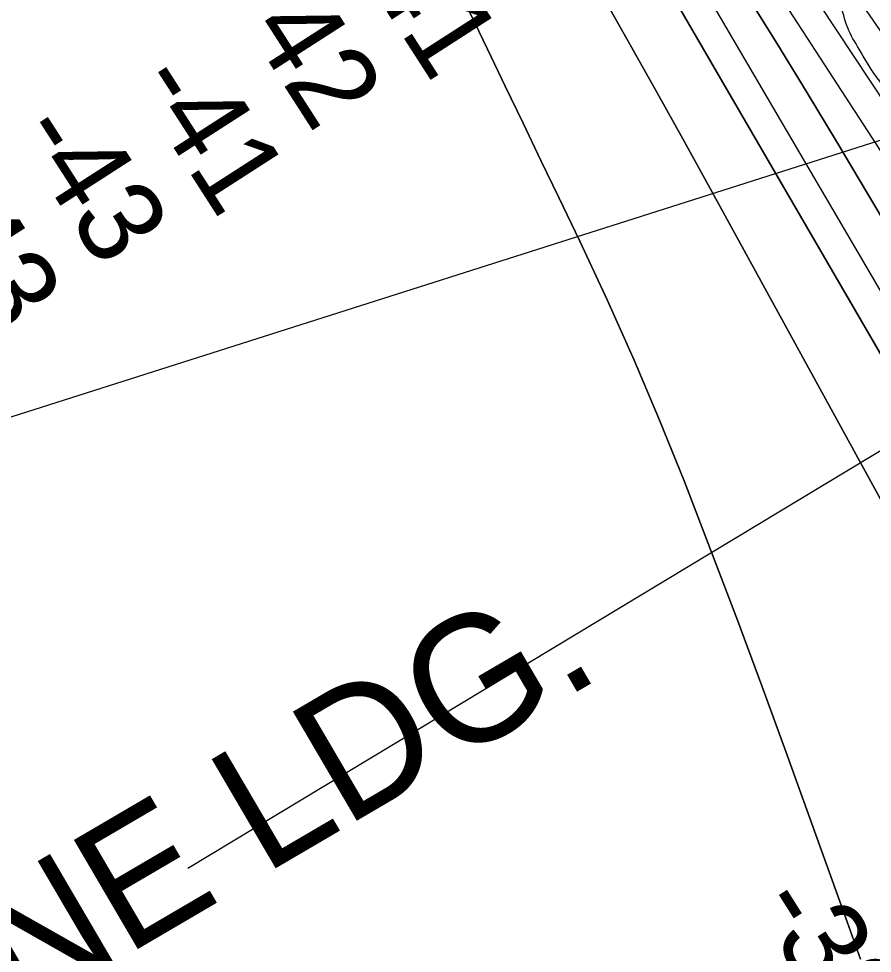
# Model space of a CAD drawing. Extents: x 3355724 to 3393621, y 594744 to 620174.
# Drawn here: x 3384644 to 3385319, y 607289 to 608028 of the extents above; entities that cross this region are included whole.
import ezdxf

# ---------------------------------------------------------------- set-up
doc = ezdxf.new("R2010")
doc.units = 0
for name, color, linetype in [('V-RIVR-EDGE', 7, 'Continuous'), ('V-RIVR-RANG', 7, 'Continuous'), ('V-TOPO-DPTH', 7, 'Continuous'), ('V-TOPO-GNAM-IDEN', 7, 'Continuous'), ('V-TOPO-MINR', 7, 'Continuous'), ('V-TOPO-WATR', 7, 'Continuous'), ('V-UTIL-LINE', 7, 'Continuous')]:
    doc.layers.add(name, color=color, linetype=linetype)

msp = doc.modelspace()

# ---------------------------------------------------------------- linework, layer by layer
at = {"layer": 'V-RIVR-EDGE'}
msp.add_spline([(3387410.19, 600200.63), (3387410.19, 600200.64), (3387413.43, 600228.82), (3387415.95, 600251.36), (3387415.66, 600278.15), (3387420.74, 600334.16), (3387424.31, 600353.53), (3387424.69, 600367.27), (3387426.88, 600396.16), (3387427.31, 600426.82), (3387428.44, 600457.12), (3387429.89, 600475.44), (3387433.11, 600495.17), (3387437.03, 600512.78), (3387439.54, 600526.86), (3387441, 600547.65), (3387441.37, 600554.34), (3387444.91, 600562.79), (3387447.75, 600569.83), (3387452.02, 600586.38), (3387456.65, 600607.16), (3387456.34, 600626.9), (3387456.37, 600636.76), (3387460.28, 600648.73), (3387462.06, 600659.3), (3387461.74, 600671.64), (3387462.49, 600688.9), (3387463.58, 600702.99), (3387469.59, 600710.03), (3387469.97, 600720.24), (3387471.43, 600741.03), (3387474.29, 600759.7), (3387478.2, 600773.78), (3387476.83, 600787.88), (3387477.93, 600806.91), (3387481.16, 600830.86), (3387487.25, 600867.85), (3387490.83, 600893.91), (3387495.46, 600913.99), (3387494.77, 600917.16), (3387491.6, 600919.99), (3387491.97, 600924.92), (3387494.85, 600952.04), (3387495.59, 600964.02), (3387494.54, 600968.25), (3387494.2, 600972.48), (3387495.29, 600984.81), (3387500.28, 601009.82), (3387503.16, 601032.72), (3387504.29, 601065.13), (3387504.7, 601087.68), (3387502.64, 601108.48), (3387500.23, 601130.69), (3387498.92, 601170.15), (3387498.97, 601192.35), (3387496.86, 601194.12), (3387494.78, 601205.75), (3387493.43, 601230.78), (3387492.4, 601244.17), (3387489.6, 601250.87), (3387483.63, 601258.64), (3387481.53, 601262.52), (3387481.53, 601264.28), (3387485.06, 601266.74), (3387488.59, 601270.25), (3387490.02, 601275.54), (3387489, 601292.81), (3387489.12, 601340.73), (3387488.92, 601402.75), (3387486.52, 601428.48), (3387485.82, 601430.59), (3387485.88, 601455.96), (3387484.49, 601465.48), (3387479.94, 601475.36), (3387475.03, 601485.24), (3387475.03, 601486.65), (3387477.5, 601487.35), (3387479.97, 601490.16), (3387478.6, 601504.61), (3387480.76, 601521.17), (3387480.42, 601529.27), (3387478.67, 601531.39), (3387476.22, 601541.26), (3387476.6, 601550.78), (3387476.97, 601557.82), (3387472.78, 601575.1), (3387461.57, 601600.15), (3387461.24, 601607.9), (3387459.15, 601620.24), (3387456, 601627.29), (3387453.2, 601635.05), (3387452.16, 601643.16), (3387450.78, 601655.49), (3387447.64, 601666.78), (3387444.13, 601673.83), (3387437.47, 601685.48), (3387433.61, 601694.65), (3387431.88, 601706.28), (3387432.96, 601716.15), (3387436.53, 601734.11), (3387441.5, 601747.49), (3387442.57, 601752.77), (3387441.17, 601757), (3387439.41, 601759.83), (3387432.37, 601760.55), (3387430.62, 601764.43), (3387430.98, 601769.71), (3387433.48, 601782.39), (3387435.26, 601788.73), (3387438.79, 601794.36), (3387441.97, 601796.11), (3387441.65, 601809.15), (3387442.73, 601816.9), (3387448.38, 601823.94), (3387456.51, 601832.37), (3387458.28, 601838.71), (3387458.67, 601850.34), (3387459.03, 601853.86), (3387462.91, 601858.43), (3387465.39, 601863.36), (3387465.05, 601867.59), (3387462.95, 601872.53), (3387462.62, 601880.28), (3387460.89, 601894.03), (3387461.28, 601909.88), (3387465.19, 601923.62), (3387467.34, 601936.3), (3387466.99, 601940.88), (3387467.01, 601946.52), (3387468.43, 601950.39), (3387473.73, 601955.66), (3387474.44, 601960.59), (3387474.45, 601965.17), (3387473.06, 601971.52), (3387469.21, 601981.04), (3387467.46, 601987.74), (3387467.47, 601992.68), (3387470.66, 601998.66), (3387474.21, 602010.63), (3387474.94, 602020.5), (3387473.91, 602029.66), (3387470.4, 602034.95), (3387464.43, 602042.37), (3387463.38, 602048.01), (3387463.39, 602052.24), (3387464.81, 602053.64), (3387470.1, 602057.86), (3387474.34, 602063.49), (3387478.94, 602070.88), (3387483.9, 602078.62), (3387484.27, 602087.42), (3387484.28, 602092.71), (3387486.75, 602094.47), (3387490.99, 602098.68), (3387489.24, 602101.51), (3387487.13, 602103.98), (3387487.16, 602116.31), (3387490.69, 602117.71), (3387489.68, 602137.45), (3387490.05, 602145.55), (3387490.45, 602162.46), (3387488.7, 602168.46), (3387488.72, 602176.92), (3387488.4, 602191.72), (3387484.55, 602201.59), (3387486.7, 602216.04), (3387484.6, 602221.68), (3387482.52, 602234.37), (3387483.59, 602241.06), (3387486.07, 602244.58), (3387487.17, 602260.79), (3387482.62, 602274.19), (3387482.28, 602281.94), (3387482.31, 602292.51), (3387486.55, 602296.73), (3387487.62, 602303.42), (3387487.3, 602313.64), (3387486.64, 602333.73), (3387485.64, 602354.87), (3387487.43, 602366.15), (3387487.45, 602376.72), (3387488.19, 602390.46), (3387488.57, 602401.38), (3387484.38, 602415.84), (3387482.99, 602425.71), (3387481.97, 602441.21), (3387482.01, 602457.78), (3387480.66, 602481.74), (3387479.66, 602502.18), (3387480.03, 602508.88), (3387480.42, 602525.79), (3387483.66, 602555.03), (3387485.54, 602600.13), (3387487, 602619.86), (3387485.99, 602640.3), (3387484.25, 602650.87), (3387485.72, 602674.83), (3387486.49, 602700.55), (3387486.93, 602734.03), (3387486.67, 602771.03), (3387485.65, 602789), (3387485.32, 602796.75), (3387486.14, 602842.21), (3387484.82, 602879.91), (3387485.29, 602926.78), (3387483.25, 602959.2), (3387481.19, 602980), (3387480.53, 602995.5), (3387480.58, 603015.94), (3387476.76, 603042.03), (3387474.73, 603073.75), (3387470.22, 603103.71), (3387469.94, 603131.2), (3387465.78, 603159.4), (3387461.63, 603192.53), (3387454.67, 603227.08), (3387448.05, 603259.51), (3387438.98, 603294.42), (3387434.1, 603315.22), (3387428.86, 603334.27), (3387426.44, 603351.54), (3387423.67, 603372.69), (3387422.3, 603390.31), (3387421.65, 603412.86), (3387418.52, 603426.97), (3387413.99, 603446.71), (3387413.28, 603448.47), (3387408.72, 603456.24), (3387406.62, 603462.23), (3387405.96, 603478.8), (3387405.64, 603491.48), (3387403.89, 603496.77), (3387401.79, 603501.36), (3387401.1, 603509.82), (3387401.14, 603525.32), (3387396.61, 603546.47), (3387395.22, 603553.53), (3387399.1, 603555.28), (3387399.47, 603559.86), (3387399.48, 603565.85), (3387398.8, 603573.95), (3387397.06, 603585.94), (3387390.4, 603600.4), (3387386.2, 603609.22), (3387380.59, 603621.92), (3387377.09, 603632.86), (3387372.91, 603650.13), (3387370.83, 603666.35), (3387370.86, 603676.92), (3387369.82, 603683.26), (3387368.43, 603693.49), (3387363.18, 603706.89), (3387361.09, 603715.35), (3387361.1, 603722.05), (3387361.12, 603726.63), (3387360.08, 603735.09), (3387357.64, 603746.02), (3387352.05, 603766.47), (3387349.64, 603788.32), (3387347.2, 603799.25), (3387342.66, 603814.77), (3387342.67, 603820.05), (3387342.34, 603827.45), (3387339.89, 603837.32), (3387333.61, 603862.71), (3387328.37, 603880.34), (3387320.69, 603907.85), (3387305.66, 603958.63), (3387303.94, 603974.49), (3387303.96, 603982.24), (3387302.91, 603985.77), (3387297.28, 603990.71), (3387296.24, 603993.89), (3387296.61, 604002.7), (3387296.62, 604005.51), (3387292.76, 604012.22), (3387291.72, 604019.97), (3387289.98, 604027.38), (3387286.12, 604035.14), (3387285.77, 604037.96), (3387286.14, 604042.89), (3387284.74, 604048.53), (3387281.95, 604058.41), (3387278.44, 604066.17), (3387272.85, 604084.51), (3387266.9, 604099.32), (3387264.46, 604113.42), (3387264.47, 604117.3), (3387264.49, 604121.88), (3387263.1, 604130.69), (3387259.6, 604141.27), (3387255.03, 604146.57), (3387252.93, 604149.74), (3387249.78, 604158.21), (3387240.67, 604181.14), (3387235.8, 604206.17), (3387234.43, 604221.67), (3387232.68, 604228.73), (3387230.58, 604231.55), (3387228.47, 604234.38), (3387220.41, 604253.42), (3387206.43, 604298.21), (3387199.1, 604326.77), (3387191.76, 604353.22), (3387185.49, 604381.77), (3387177.78, 604399.41), (3387173.94, 604413.16), (3387165.89, 604435.38), (3387157.14, 604460.07), (3387144.56, 604502.74), (3387134.43, 604537.3), (3387125.69, 604565.51), (3387123.59, 604572.56), (3387123.26, 604581.02), (3387122.93, 604587.72), (3387122.24, 604594.77), (3387120.5, 604602.52), (3387114.18, 604611.7), (3387107.86, 604621.58), (3387104.71, 604629.69), (3387097.34, 604642.4), (3387089.98, 604657.92), (3387083.65, 604666.75), (3387081.55, 604672.39), (3387081.22, 604677.67), (3387080.17, 604683.67), (3387077.37, 604689.67), (3387071.05, 604698.49), (3387067.18, 604703.79), (3387064.74, 604712.6), (3387059.84, 604726), (3387051.1, 604753.16), (3387053.58, 604760.2), (3387053.59, 604763.72), (3387046.6, 604786.29), (3387034.02, 604829.31), (3387022.81, 604857.88), (3387013.35, 604879.4), (3387010.91, 604890.33), (3387007.07, 604904.08), (3387005.34, 604917.13), (3387005.38, 604930.87), (3387005.41, 604944.26), (3387004.02, 604953.42), (3386995.26, 604973.88), (3386979.15, 605014.45), (3386966.17, 605034.56), (3386959.16, 605052.55), (3386942.71, 605094.88), (3386926.61, 605141.43), (3386907.38, 605201.38), (3386893.36, 605232.07), (3386873.38, 605275.82), (3386851.31, 605327.32), (3386801.2, 605440.2), (3386779.82, 605486.42), (3386755.28, 605537.92), (3386734.97, 605588.72), (3386720.95, 605617.65), (3386696.06, 605672.33), (3386678.89, 605710.78), (3386662.75, 605737.95), (3386631.2, 605805.68), (3386610.17, 605850.14), (3386594.75, 605882.94), (3386583.87, 605902.35), (3386558.98, 605955.62), (3386552.33, 605974.31), (3386546.03, 605988.78), (3386536.55, 606001.84), (3386533.74, 606007.84), (3386529.54, 606018.77), (3386525, 606033.58), (3386520.45, 606045.93), (3386513.08, 606059.69), (3386507.81, 606064.28), (3386505.34, 606064.29), (3386505.34, 606066.75), (3386505.71, 606073.8), (3386502.21, 606083.32), (3386500.83, 606091.78), (3386499.43, 606098.83), (3386490.31, 606114.71), (3386479.06, 606126.37), (3386464.99, 606135.57), (3386447.77, 606152.52), (3386430.57, 606178.64), (3386407.06, 606220.98), (3386374.78, 606274.63), (3386343.2, 606331.08), (3386311.28, 606388.6), (3386302.88, 606413.99), (3386299.76, 606433.38), (3386294.51, 606447.84), (3386282.94, 606472.53), (3386271.71, 606491.24), (3386259.42, 606509.59), (3386253.82, 606521.94), (3386247.17, 606542.75), (3386235.25, 606565.33), (3386219.45, 606588.62), (3386205.41, 606612.97), (3386199.11, 606626.73), (3386187.17, 606646.85), (3386178.4, 606661.67), (3386172.44, 606674.37), (3386167.2, 606691.65), (3386160.89, 606705.05), (3386150.37, 606724.46), (3386133.16, 606747.41), (3386104.71, 606784.48), (3386070.61, 606819.09), (3386048.13, 606848.04), (3386039.36, 606862.86), (3386030.93, 606875.57), (3386027.78, 606882.63), (3386021.8, 606887.93), (3386020.05, 606892.16), (3386018.3, 606898.15), (3386016.21, 606908.03), (3386009.92, 606926.01), (3385989.56, 606957.42), (3385975.52, 606983.53), (3385965, 607002.24), (3385960.78, 607005.77), (3385952.35, 607016.72), (3385941.81, 607030.13), (3385933.04, 607044.25), (3385927.43, 607056.95), (3385909.54, 607089.06), (3385894.45, 607114.11), (3385874.45, 607147.99), (3385858.67, 607181.51), (3385843.95, 607212.9), (3385829.22, 607240.07), (3385795.18, 607297.24), (3385790.62, 607306.06), (3385783.59, 607312.07), (3385778.32, 607320.54), (3385772.01, 607331.83), (3385767.09, 607337.83), (3385758.3, 607345.96), (3385749.52, 607356.2), (3385720.72, 607397.15), (3385681.37, 607442.7), (3385659.23, 607466.72), (3385640.26, 607489.32), (3385638.51, 607495.31), (3385636.06, 607503.78), (3385633.26, 607509.42), (3385626.95, 607521.06), (3385617.1, 607530.96), (3385600.94, 607549.32), (3385567.58, 607597.68), (3385527.92, 607660.85), (3385467.52, 607744.51), (3385460.51, 607760.74), (3385455.26, 607773.44), (3385448.94, 607782.97), (3385433.46, 607794.99), (3385422.57, 607808.4), (3385416.26, 607818.29), (3385413.12, 607832.04), (3385411.36, 607834.15), (3385406.09, 607839.1), (3385399.77, 607850.04), (3385398.73, 607854.62), (3385396.98, 607860.27), (3385390.31, 607870.5), (3385385.05, 607880.73), (3385380.84, 607890.26), (3385378.04, 607895.9), (3385370.66, 607905.43), (3385358.74, 607930.84), (3385348.21, 607947.78), (3385336.98, 607963.66), (3385321.52, 607982.73), (3385308.18, 608004.25), (3385299.06, 608021.19), (3385289.96, 608046.23), (3385280.48, 608058.24), (3385272.06, 608074.82), (3385261.19, 608095.99), (3385253.48, 608113.63), (3385249.3, 608133.02), (3385242.29, 608147.13), (3385230.02, 608173.94), (3385223.37, 608189.11), (3385206.87, 608216.28), (3385200.2, 608227.57), (3385192.84, 608241.69), (3385185.47, 608254.04), (3385173.17, 608268.52), (3385149.98, 608294.65), (3385134.53, 608314.77), (3385119.07, 608333.49), (3385106.08, 608355.37), (3385099.42, 608367.01), (3385087.47, 608380.43), (3385082.9, 608385.73), (3385079.4, 608394.9), (3385070.99, 608413.6), (3385067.84, 608422.41), (3385055.55, 608440.06), (3385038.34, 608461.6), (3385019.7, 608476.45), (3384997.17, 608486.37), (3384990.14, 608492.38), (3384971.51, 608512.15), (3384947.97, 608540.4), (3384926.21, 608574.99), (3384919.9, 608590.16), (3384917.47, 608601.09), (3384914.67, 608609.2), (3384907.29, 608618.73), (3384895.34, 608630.74), (3384886.2, 608639.93), (3384864.42, 608667.11), (3384846.18, 608700.28), (3384832.49, 608722.87), (3384820.92, 608744.04), (3384817.42, 608753.91), (3384815.67, 608759.2), (3384815.32, 608762.38), (3384815.69, 608770.13), (3384812.9, 608781.06), (3384806.58, 608790.59), (3384802.02, 608795.88), (3384797.45, 608801.89), (3384793.6, 608814.23), (3384790.83, 608833.97), (3384791.22, 608846.3), (3384792.65, 608857.22), (3384792.67, 608863.56), (3384791.98, 608870.26), (3384789.88, 608875.55), (3384784.61, 608882.61), (3384772.31, 608893.92), (3384754.35, 608900.66), (3384745.21, 608907.02), (3384727.28, 608923.63), (3384713.22, 608940.22), (3384704.8, 608953.64), (3384698.14, 608970.57), (3384690.11, 608997.01), (3384686.28, 609017.46), (3384682.43, 609029.1), (3384672.6, 609044.63), (3384663.12, 609057.69), (3384659.62, 609066.86), (3384656.46, 609071.1), (3384651.19, 609075.34), (3384644.85, 609078.53), (3384639.58, 609084.18), (3384631.16, 609100.41), (3384624.15, 609115.58), (3384612.23, 609139.21), (3384603.82, 609157.21), (3384569.43, 609216.49), (3384556.44, 609234.14), (3384549.42, 609247.55), (3384545.93, 609259.19), (3384544.89, 609266.59), (3384540.33, 609274.35), (3384532.95, 609283.18), (3384529.79, 609288.12), (3384527.34, 609293.41), (3384525.24, 609302.23), (3384516.47, 609317.75), (3384502.45, 609345.27), (3384487.95, 609371.52)], degree=3, dxfattribs=at)
at = {"layer": 'V-RIVR-RANG'}
msp.add_line((3385976.34, 608079.29), (3384777.36, 607356.49), dxfattribs=at)
at = {"layer": 'V-TOPO-DPTH'}
for points in [[(3386106.4, 606724.67), (3385759.65, 607298.93), (3385739.93, 607331.34), (3385720.07, 607363.66), (3385700, 607395.86), (3385679.79, 607427.97), (3385642.15, 607487.34), (3385640.65, 607489.69), (3385639.14, 607492.04), (3385637.63, 607494.38), (3385636.1, 607496.72), (3385612.16, 607533.19), (3385598.65, 607553.75), (3385585.12, 607574.3), (3385571.57, 607594.83), (3385557.99, 607615.35), (3385210.01, 608140.67), (3385194.74, 608163.66), (3385179.44, 608186.62), (3385164.07, 608209.55), (3385148.67, 608232.45), (3384774.43, 608787.35)], [(3386106.4, 606724.67), (3385759.65, 607298.93), (3385739.93, 607331.34), (3385720.07, 607363.66), (3385700, 607395.86), (3385679.79, 607427.97), (3385642.15, 607487.34), (3385640.65, 607489.69), (3385639.14, 607492.04), (3385637.63, 607494.38), (3385636.1, 607496.72), (3385612.16, 607533.19), (3385598.65, 607553.75), (3385585.12, 607574.3), (3385571.57, 607594.83), (3385557.99, 607615.35), (3385210.01, 608140.67), (3385194.74, 608163.66), (3385179.44, 608186.62), (3385164.07, 608209.55), (3385148.67, 608232.45), (3384774.43, 608787.35)], [(3384762.18, 608753.67), (3384972.72, 608426.97), (3385001.13, 608383.04), (3385029.62, 608339.17), (3385058.26, 608295.39), (3385086.98, 608251.68), (3385137.03, 608175.76), (3385140.79, 608170.04), (3385144.53, 608164.3), (3385148.25, 608158.55), (3385151.95, 608152.8), (3385194.16, 608086.89), (3385218.77, 608048.06), (3385243.12, 608009.06), (3385267.08, 607969.83), (3385290.79, 607930.44), (3385539.94, 607511.8), (3385557.76, 607481.9), (3385575.61, 607452.02), (3385593.5, 607422.17), (3385611.41, 607392.33), (3385693.89, 607255.16)], [(3384762.18, 608753.67), (3384972.72, 608426.97), (3385001.13, 608383.04), (3385029.62, 608339.17), (3385058.26, 608295.39), (3385086.98, 608251.68), (3385137.03, 608175.76), (3385140.79, 608170.04), (3385144.53, 608164.3), (3385148.25, 608158.55), (3385151.95, 608152.8), (3385194.16, 608086.89), (3385218.77, 608048.06), (3385243.12, 608009.06), (3385267.08, 607969.83), (3385290.79, 607930.44), (3385539.94, 607511.8), (3385557.76, 607481.9), (3385575.61, 607452.02), (3385593.5, 607422.17), (3385611.41, 607392.33), (3385693.89, 607255.16)], [(3385823.89, 606880.29), (3385555.53, 607359.51), (3385538.97, 607389.02), (3385522.37, 607418.49), (3385505.71, 607447.94), (3385489.01, 607477.36), (3385459.48, 607529.26), (3385427.92, 607584.57), (3385396.27, 607639.83), (3385364.48, 607695.01), (3385332.59, 607750.14), (3385140.78, 608080.75), (3385123.52, 608110.29), (3385106.14, 608139.76), (3385088.58, 608169.13), (3385070.91, 608198.42), (3385030.81, 608264.43), (3384992.88, 608326.6), (3384954.77, 608388.66), (3384916.41, 608450.57), (3384877.88, 608512.37), (3384752.95, 608711.85)], [(3384752.95, 608711.85), (3384877.88, 608512.37), (3384916.41, 608450.57), (3384954.77, 608388.66), (3384992.88, 608326.6), (3385030.81, 608264.43), (3385070.91, 608198.42), (3385088.58, 608169.13), (3385106.14, 608139.76), (3385123.52, 608110.29), (3385140.78, 608080.75), (3385332.59, 607750.14), (3385364.48, 607695.01), (3385396.27, 607639.83), (3385427.92, 607584.57), (3385459.48, 607529.26), (3385489.01, 607477.36), (3385505.71, 607447.94), (3385522.37, 607418.49), (3385538.97, 607389.02), (3385555.53, 607359.51), (3385823.89, 606880.29)], [(3385531.12, 607265.88), (3385499.89, 607327.16), (3385494.91, 607336.87), (3385489.89, 607346.57), (3385484.81, 607356.23), (3385479.7, 607365.88), (3385471.75, 607380.76), (3385469.4, 607385.13), (3385468.21, 607387.31), (3385467.02, 607389.49), (3385188.73, 607897.03), (3385168.65, 607933.42), (3385148.46, 607969.75), (3385128.09, 608005.97), (3385107.6, 608042.13), (3385076.8, 608096.15), (3385071.6, 608105.24), (3385066.37, 608114.31), (3385061.1, 608123.36), (3385055.81, 608132.39), (3384758.73, 608636.92)], [(3384758.73, 608636.92), (3385055.81, 608132.39), (3385061.1, 608123.36), (3385066.37, 608114.31), (3385071.6, 608105.24), (3385076.8, 608096.15), (3385107.6, 608042.13), (3385128.09, 608005.97), (3385148.46, 607969.75), (3385168.65, 607933.42), (3385188.73, 607897.03), (3385467.02, 607389.49), (3385468.21, 607387.31), (3385469.4, 607385.13), (3385471.75, 607380.76), (3385479.7, 607365.88), (3385484.81, 607356.23), (3385489.89, 607346.57), (3385494.91, 607336.87), (3385499.89, 607327.16), (3385531.12, 607265.88)], [(3385309.32, 607284.8), (3385303.98, 607299.58), (3385298.64, 607314.36), (3385250.18, 607448.87), (3385231.21, 607500.87), (3385211.97, 607552.76), (3385192.3, 607604.5), (3385172.36, 607656.13), (3385169.7, 607662.91), (3385150.33, 607710.84), (3385130.25, 607758.45), (3385109.08, 607805.59), (3385087.19, 607852.42), (3385070.56, 607886.97), (3385056.45, 607916.29), (3385042.36, 607945.62), (3385028.29, 607974.95), (3385014.22, 608004.29), (3384997.17, 608039.89)], [(3384997.17, 608039.89), (3385014.22, 608004.29), (3385028.29, 607974.95), (3385042.36, 607945.62), (3385056.45, 607916.29), (3385070.56, 607886.97), (3385087.19, 607852.42), (3385109.08, 607805.59), (3385130.25, 607758.45), (3385150.33, 607710.84), (3385169.7, 607662.91), (3385172.36, 607656.13), (3385192.3, 607604.5), (3385211.97, 607552.76), (3385231.21, 607500.87), (3385250.18, 607448.87), (3385298.64, 607314.36), (3385303.98, 607299.58), (3385309.32, 607284.8)]]:
    msp.add_lwpolyline(points, dxfattribs=at)
at = {"layer": 'V-TOPO-MINR'}
for points in [[(3386116.84, 606804.76), (3385702.87, 607473.26), (3385689.57, 607494.34), (3385676.04, 607515.26), (3385662.16, 607535.95), (3385648.04, 607556.49), (3385419.92, 607882.46), (3385383.1, 607935.22), (3385346.37, 607988.05), (3385309.77, 608040.98), (3385273.27, 608093.97), (3385211.75, 608183.54), (3385206.11, 608191.81), (3385200.5, 608200.1), (3385194.94, 608208.42), (3385189.41, 608216.77), (3385124.16, 608315.96), (3385086.36, 608374.12), (3385049, 608432.56), (3385012.3, 608491.42), (3384976.03, 608550.55), (3384837.92, 608778.64)], [(3385693.89, 607255.16), (3385611.41, 607392.33), (3385593.5, 607422.17), (3385575.61, 607452.02), (3385557.76, 607481.9), (3385539.94, 607511.8), (3385290.79, 607930.44), (3385267.08, 607969.83), (3385243.12, 608009.06), (3385218.77, 608048.06), (3385194.16, 608086.89), (3385151.95, 608152.8), (3385148.25, 608158.55), (3385144.53, 608164.3), (3385140.79, 608170.04), (3385137.03, 608175.76), (3385086.98, 608251.68), (3385058.26, 608295.39), (3385029.62, 608339.17), (3385001.13, 608383.04), (3384972.72, 608426.97), (3384762.18, 608753.67)], [(3385646.18, 607260.89), (3385626.21, 607295.44), (3385606.35, 607330.05), (3385586.56, 607364.7), (3385553.68, 607422.47), (3385550.38, 607428.26), (3385547.07, 607434.05), (3385543.75, 607439.83), (3385540.43, 607445.61), (3385537.09, 607451.38), (3385533.75, 607457.15), (3385530.39, 607462.91), (3385527.02, 607468.67), (3385146.3, 608118.62), (3385136.26, 608135.61), (3385126.15, 608152.56), (3385115.91, 608169.42), (3385105.59, 608186.25), (3385095.18, 608203.01), (3385084.73, 608219.74), (3385074.2, 608236.44), (3385063.64, 608253.1), (3384757.8, 608733.38)], [(3385823.89, 606880.29), (3385555.53, 607359.51), (3385538.97, 607389.02), (3385522.37, 607418.49), (3385505.71, 607447.94), (3385489.01, 607477.36), (3385459.48, 607529.26), (3385427.92, 607584.57), (3385396.27, 607639.83), (3385364.48, 607695.01), (3385332.59, 607750.14), (3385140.78, 608080.75), (3385123.52, 608110.29), (3385106.14, 608139.76), (3385088.58, 608169.13), (3385070.91, 608198.42), (3385030.81, 608264.43), (3384992.88, 608326.6), (3384954.77, 608388.66), (3384916.41, 608450.57), (3384877.88, 608512.37), (3384752.95, 608711.85)], [(3385531.12, 607265.88), (3385499.89, 607327.16), (3385494.91, 607336.87), (3385489.89, 607346.57), (3385484.81, 607356.23), (3385479.7, 607365.88), (3385471.75, 607380.76), (3385469.4, 607385.13), (3385468.21, 607387.31), (3385467.02, 607389.49), (3385188.73, 607897.03), (3385168.65, 607933.42), (3385148.46, 607969.75), (3385128.09, 608005.97), (3385107.6, 608042.13), (3385076.8, 608096.15), (3385071.6, 608105.24), (3385066.37, 608114.31), (3385061.1, 608123.36), (3385055.81, 608132.39), (3384758.73, 608636.92)], [(3385745.04, 607246.27), (3385716.93, 607291.07), (3385689.19, 607336.09), (3385661.68, 607381.26), (3385641.97, 607413.92), (3385624.49, 607442.86), (3385606.98, 607471.78), (3385589.43, 607500.68), (3385571.86, 607529.57), (3385520.21, 607614.36), (3385476.49, 607685.44), (3385432.38, 607756.27), (3385387.67, 607826.73), (3385342.56, 607896.93), (3385180.62, 608146.65), (3385171.25, 608161.02), (3385161.85, 608175.38), (3385152.39, 608189.7), (3385142.9, 608203.99), (3384961.64, 608475.73), (3384927.45, 608527.19), (3384893.38, 608578.74), (3384859.5, 608630.4)], [(3384997.17, 608039.89), (3385014.22, 608004.29), (3385028.29, 607974.95), (3385042.36, 607945.62), (3385056.45, 607916.29), (3385070.56, 607886.97), (3385087.19, 607852.42), (3385109.08, 607805.59), (3385130.25, 607758.45), (3385150.33, 607710.84), (3385169.7, 607662.91), (3385172.36, 607656.13), (3385192.3, 607604.5), (3385211.97, 607552.76), (3385231.21, 607500.87), (3385250.18, 607448.87), (3385298.64, 607314.36), (3385303.98, 607299.58), (3385309.32, 607284.8)]]:
    msp.add_lwpolyline(points, dxfattribs=at)
at = {"layer": 'V-TOPO-WATR'}
msp.add_lwpolyline([(3386106.4, 606724.67), (3385759.65, 607298.93), (3385739.93, 607331.34), (3385720.07, 607363.66), (3385700, 607395.86), (3385679.79, 607427.97), (3385642.15, 607487.34), (3385640.65, 607489.69), (3385639.14, 607492.04), (3385637.63, 607494.38), (3385636.1, 607496.72), (3385612.16, 607533.19), (3385598.65, 607553.75), (3385585.12, 607574.3), (3385571.57, 607594.83), (3385557.99, 607615.35), (3385210.01, 608140.67), (3385194.74, 608163.66), (3385179.44, 608186.62), (3385164.07, 608209.55), (3385148.67, 608232.45), (3384774.43, 608787.35)], dxfattribs=at)
at = {"layer": 'V-UTIL-LINE'}
msp.add_line((3382498.42, 607032.5), (3385617.29, 608025.44), dxfattribs=at)

# ---------------------------------------------------------------- texts
at = {"layer": 'V-RIVR-RANG'}
for s, rotation, p in [('-41', 302.74631, (3384901.56, 608085.19)), ('-42', 302.74631, (3384808.33, 608045.28)), ('-41', 302.74631, (3384733.08, 607977.42)), ('-43', 302.74631, (3384639.56, 607937.96)), ('-43', 302.74631, (3384555.32, 607884.08)), ('-39', 302.34508, (3385223.92, 607327.07))]:
    msp.add_text(s, height=67, rotation=rotation, dxfattribs=at).set_placement(p)
at = {"layer": 'V-TOPO-GNAM-IDEN'}
msp.add_text('BELLE HELENE LDG.', height=99.9998, rotation=30.36519, dxfattribs=at).set_placement((3383952.3, 606832.55))

doc.saveas('drawing.dxf')
